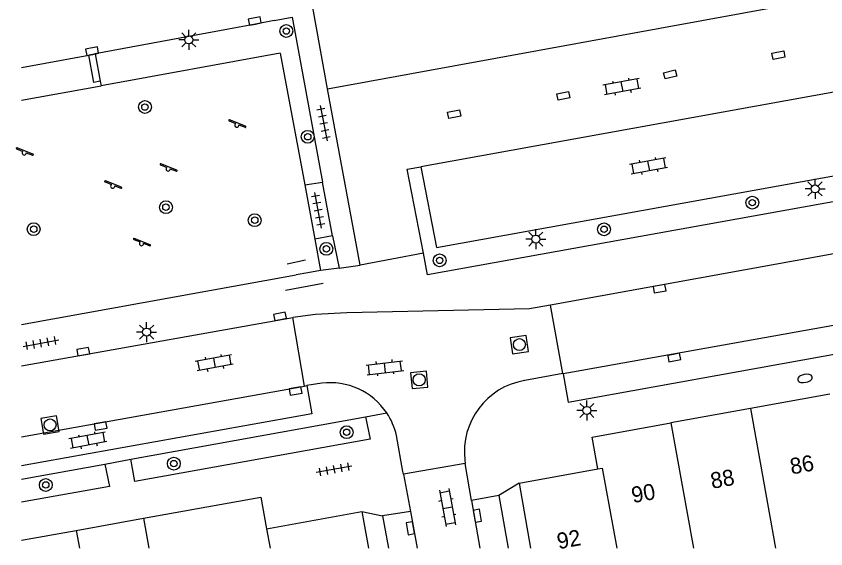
# Model space of a CAD drawing. Extents: x 132999 to 136000, y 398499 to 400501.
# Drawn here: x 132999.7 to 133050.2, y 398500 to 398533.2 of the extents above; entities that cross this region are included whole.
import ezdxf

# ---------------------------------------------------------------- set-up
doc = ezdxf.new("R2010")
doc.units = 0
for name, color, linetype in [('gg-afsc-hekwerk', 7, 'Continuous'), ('gg-anno-huisnummerreeks BGT', 7, 'Continuous'), ('gg-bbg-hoofdgebouw', 7, 'Continuous'), ('gg-bbg-tussenscheiding', 7, 'Continuous'), ('gg-knt-verharding', 7, 'Continuous'), ('gg-knt-verharding nz', 7, 'Continuous'), ('gt-grn-groengrens', 7, 'Continuous'), ('gt-grn-weggrens', 7, 'Continuous'), ('gt-symb-boom', 7, 'Continuous'), ('gt-symb-brandkraan', 7, 'Continuous'), ('gt-symb-klinker verharding', 7, 'Continuous'), ('gt-symb-kolk', 7, 'Continuous'), ('gt-symb-kolk center center', 7, 'Continuous'), ('gt-symb-lichtmast', 7, 'Continuous'), ('gt-symb-rioolschacht', 7, 'Continuous'), ('gt-symb-speelvoorziening', 7, 'Continuous'), ('gt-symb-tegel verharding', 7, 'Continuous')]:
    doc.layers.add(name, color=color, linetype=linetype)

# ---------------------------------------------------------------- blocks, each defined once
blk = doc.blocks.new('gt0-LMAST')
at = {"layer": 'gt-symb-lichtmast'}
for p, q in [((-0.005, 0.246), (-0.005, 0.621)), ((-0.182, 0.173), (-0.447, 0.438)), ((0.172, 0.173), (0.437, 0.438)), ((-0.255, -0.004), (-0.63, -0.004)), ((-0.182, -0.181), (-0.447, -0.446)), ((-0.005, -0.254), (-0.005, -0.629)), ((0.437, -0.446), (0.172, -0.181)), ((0.245, -0.004), (0.62, -0.004))]:
    blk.add_line(p, q, dxfattribs=at)
blk.add_circle((-0.005, -0.004), 0.25, dxfattribs=at)
blk = doc.blocks.new('gt0-KOLK')
at = {"layer": 'gt-symb-kolk'}
blk.add_lwpolyline([(0, 0), (0.375, 0), (0.375, 0.4), (-0.375, 0.4), (-0.375, 0), (0, 0)], dxfattribs=at)
blk = doc.blocks.new('gt0-BR')
at = {"layer": 'gt-symb-brandkraan'}
for centre, radius, start, end in [((-0.244, 0), 0.206, 107.5669, 252.4331), ((0.599, -2.664), 3, 106.892, 107.5669), ((0, -0.691), 0.938, 73.108, 106.892), ((-0.599, -2.664), 3, 72.4331, 73.108), ((0.244, 0), 0.206, 287.567, 72.4331), ((0.599, 2.664), 3, 252.4331, 253.108), ((0, 0.691), 0.938, 253.108, 286.8921), ((-0.599, 2.664), 3, 286.8921, 287.567)]:
    blk.add_arc(centre, radius, start, end, dxfattribs=at)
blk = doc.blocks.new('gt0-BOOM')
at = {"layer": 'gt-symb-boom'}
for radius in [0.4, 0.2]:
    blk.add_circle((0, 0), radius, dxfattribs=at)
blk = doc.blocks.new('gt0-KOLKCC')
at = {"layer": 'gt-symb-kolk center center'}
blk.add_lwpolyline([(-0.375, 0.2), (0.375, 0.2), (0.375, -0.2), (-0.375, -0.2)], close=True, dxfattribs=at)
blk = doc.blocks.new('gt0-RS')
at = {"layer": 'gt-symb-rioolschacht'}
blk.add_lwpolyline([(-0.5, -0.5), (0.5, -0.5), (0.5, 0.5), (-0.5, 0.5)], close=True, dxfattribs=at)
blk.add_circle((0, 0), 0.375, dxfattribs=at)
blk = doc.blocks.new('gt0-KL1')
at = {"layer": 'gt-symb-klinker verharding'}
for p, q in [((-1.15, 0.3), (1.15, 0.3)), ((-1, -0.3), (-1, 0.3)), ((-0.5, 0.3), (-0.5, 0.45)), ((0, -0.3), (0, 0.3)), ((0.5, 0.3), (0.5, 0.45)), ((1, -0.3), (1, 0.3)), ((-1.15, -0.3), (1.15, -0.3)), ((-0.5, -0.45), (-0.5, -0.3)), ((0.5, -0.45), (0.5, -0.3))]:
    blk.add_line(p, q, dxfattribs=at)
blk = doc.blocks.new('gt0-TEG1')
at = {"layer": 'gt-symb-tegel verharding'}
for p, q in [((-1.125, 0), (1.125, 0)), ((-0.9, -0.25), (-0.9, 0.25)), ((-0.45, -0.25), (-0.45, 0.25)), ((0, -0.25), (0, 0.25)), ((0.45, -0.25), (0.45, 0.25)), ((0.9, -0.25), (0.9, 0.25))]:
    blk.add_line(p, q, dxfattribs=at)
blk = doc.blocks.new('gt0-SV')
at = {"layer": 'gt-symb-speelvoorziening'}
for p, q in [((-0.477, 0.255), (-0.08, 0.096)), ((0.542, -0.076), (-0.449, 0.324)), ((0.125, 0.014), (0.515, -0.143))]:
    blk.add_line(p, q, dxfattribs=at)
for centre, radius, start, end in [((-0.466, 0.291), 0.0369, 63.6251, 252.6602), ((-0.002, -0.005), 0.128, 127.6866, 8.5986), ((0.531, -0.111), 0.0363, 243.5085, 72.5436)]:
    blk.add_arc(centre, radius, start, end, dxfattribs=at)

msp = doc.modelspace()

# ---------------------------------------------------------------- linework, layer by layer
at = {"layer": 'gg-afsc-hekwerk'}
for p, q in [((133016.136, 398530.865), (133004.965, 398528.833)), ((133016.136, 398530.865), (133017.666, 398522.639)), ((133000, 398527.93), (133004.965, 398528.833)), ((133017.666, 398522.639), (133018.295, 398519.259)), ((133018.295, 398519.259), (133018.658, 398517.304)), ((133017.716, 398517.946), (133016.577, 398517.707)), ((133018.658, 398517.304), (133017.871, 398517.155)), ((133000, 398513.932), (133017.13, 398517.026)), ((133016.475, 398516.076), (133018.81, 398516.515))]:
    msp.add_line(p, q, dxfattribs=at)
at = {"layer": 'gg-bbg-hoofdgebouw'}
for p, q in [((133050.425, 398509.586), (133045.469, 398508.692)), ((133045.469, 398508.692), (133040.511, 398507.797)), ((133035.6, 398506.911), (133040.511, 398507.797)), ((133035.96, 398504.941), (133035.6, 398506.911)), ((133031.04, 398504.051), (133035.96, 398504.941)), ((133031.04, 398504.051), (133031.755, 398500)), ((133007.607, 398501.858), (133014.94, 398503.181)), ((133014.94, 398503.181), (133015.29, 398501.201)), ((133015.29, 398501.201), (133021.24, 398502.271)), ((133021.24, 398502.271), (133021.644, 398500)), ((133003.416, 398501.102), (133007.607, 398501.858)), ((133000, 398500.486), (133003.416, 398501.102))]:
    msp.add_line(p, q, dxfattribs=at)
at = {"layer": 'gg-bbg-tussenscheiding'}
for p, q in [((133045.469, 398508.692), (133047.041, 398500)), ((133040.511, 398507.797), (133041.922, 398500)), ((133007.607, 398501.858), (133007.942, 398500)), ((133015.29, 398501.201), (133015.507, 398500)), ((133003.416, 398501.102), (133003.615, 398500))]:
    msp.add_line(p, q, dxfattribs=at)
msp.add_lwpolyline([(133035.96, 398504.941), (133036.23, 398504.99), (133037.131, 398500)], dxfattribs=at)
at = {"layer": 'gg-knt-verharding'}
for p, q in [((133019.089, 398528.632), (133018.176, 398533.706)), ((133000, 398529.973), (133004.21, 398530.741)), ((133004.598, 398530.813), (133004.915, 398529.107)), ((133021.126, 398517.634), (133019.089, 398528.632)), ((133017.666, 398522.639), (133018.767, 398522.818)), ((133060.629, 398520.144), (133033.006, 398515.149)), ((133019.393, 398519.466), (133018.295, 398519.259)), ((133019.393, 398519.466), (133019.817, 398517.448)), ((133025.068, 398518.379), (133021.126, 398517.634)), ((133019.817, 398517.448), (133018.658, 398517.304)), ((133017.871, 398517.155), (133017.13, 398517.026)), ((133033.776, 398510.88), (133033.006, 398515.149)), ((133000, 398511.357), (133016.923, 398514.371)), ((133017.653, 398510.101), (133016.923, 398514.371)), ((133033.776, 398510.88), (133031.388, 398510.444)), ((133033.781, 398510.854), (133033.776, 398510.88)), ((133033.781, 398510.854), (133034.105, 398509.086)), ((133018.726, 398510.281), (133017.797, 398510.127)), ((133017.653, 398510.101), (133017.797, 398510.127)), ((133006.829, 398505.541), (133021.463, 398508.187)), ((133023.794, 398504.78), (133023.394, 398507.01)), ((133000, 398504.29), (133005.205, 398505.228)), ((133027.68, 398505.263), (133023.826, 398504.604)), ((133027.661, 398505.477), (133027.68, 398505.263)), ((133028.066, 398502.963), (133027.68, 398505.263)), ((133023.826, 398504.604), (133023.794, 398504.78)), ((133023.826, 398504.604), (133024.272, 398502.267)), ((133029.779, 398503.281), (133028.066, 398502.963)), ((133029.779, 398503.281), (133030.368, 398500)), ((133024.272, 398502.267), (133022.524, 398501.999)), ((133022.524, 398501.999), (133022.885, 398500))]:
    msp.add_line(p, q, dxfattribs=at)
for points in [[(133015.759, 398532.9), (133016.884, 398533.106), (133018.767, 398522.818)], [(133015.759, 398532.9), (133014.589, 398532.669), (133004.598, 398530.813)], [(133004.598, 398530.813), (133004.444, 398530.784), (133004.21, 398530.741)], [(133004.915, 398529.107), (133004.521, 398529.034), (133004.21, 398530.741)], [(133024.915, 398523.777), (133025.895, 398518.732), (133055.73, 398524.126), (133054.834, 398529.179)], [(133025.068, 398518.379), (133024.068, 398523.63), (133024.915, 398523.777)], [(133056.865, 398522.713), (133025.318, 398517.043), (133025.068, 398518.379)], [(133034.105, 398509.086), (133081.827, 398517.71), (133103.475, 398521.582)], [(133033.006, 398515.149), (133031.689, 398514.911), (133020.291, 398514.669), (133018.333, 398514.563), (133016.923, 398514.371)], [(133017.797, 398510.127), (133018.114, 398508.363), (133000, 398505.121)], [(133021.463, 398508.187), (133021.744, 398506.785), (133007.079, 398504.139), (133006.829, 398505.541)], [(133005.205, 398505.228), (133005.491, 398503.837), (133000, 398502.851)]]:
    msp.add_lwpolyline(points, dxfattribs=at)
for centre, radius, start, end in [((133019.24, 398506.048), 4.264, 33.8811, 96.9204), ((133032.127, 398506.008), 4.498, 99.459, 186.7753), ((133019.232, 398506.045), 4.273, 13.0587, 33.8555)]:
    msp.add_arc(centre, radius, start, end, dxfattribs=at)
at = {"layer": 'gg-knt-verharding nz'}
for p, q in [((133019.089, 398528.632), (133053.768, 398534.978)), ((133054.834, 398529.179), (133024.915, 398523.777)), ((133000, 398506.929), (133017.653, 398510.101)), ((133028.066, 398502.963), (133028.594, 398500)), ((133024.272, 398502.267), (133024.68, 398500))]:
    msp.add_line(p, q, dxfattribs=at)
msp.add_lwpolyline([(133103.149, 398523.368), (133068.802, 398517.188), (133065.652, 398516.651), (133052.628, 398514.236), (133033.781, 398510.854)], dxfattribs=at)
at = {"layer": 'gt-grn-groengrens'}
msp.add_line((133004.915, 398529.107), (133004.965, 398528.833), dxfattribs=at)
at = {"layer": 'gt-grn-weggrens'}
for p, q in [((133019.393, 398519.466), (133018.767, 398522.818)), ((133019.817, 398517.448), (133021.126, 398517.634)), ((133021.463, 398508.187), (133022.78, 398508.425)), ((133005.205, 398505.228), (133006.829, 398505.541)), ((133031.04, 398504.051), (133029.779, 398503.281)), ((133021.24, 398502.271), (133022.524, 398501.999))]:
    msp.add_line(p, q, dxfattribs=at)

# ---------------------------------------------------------------- block references
at = {"layer": 'gt-symb-boom'}
for p in [(133016.518, 398532.239), (133007.7, 398527.498), (133017.856, 398525.645), (133045.586, 398521.539), (133009.01, 398521.254), (133014.55, 398520.445), (133000.764, 398519.884), (133036.34, 398519.878), (133019.02, 398518.656), (133026.085, 398517.936), (133020.284, 398507.221), (133009.504, 398505.264), (133001.516, 398503.933)]:
    msp.add_blockref('gt0-BOOM', p, dxfattribs=at)
at = {"layer": 'gt-symb-brandkraan', "rotation": 10.48938981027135}
msp.add_blockref('gt0-BR', (133048.873, 398510.577), dxfattribs=at)
at = {"layer": 'gt-symb-klinker verharding'}
for p, rotation in [((133037.45, 398528.767), -169.57734546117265), ((133039.113, 398523.826), -169.63367739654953), ((133012.027, 398511.545), -169.57734546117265), ((133022.67, 398511.24), 6.833672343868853), ((133004.137, 398506.717), -169.3979417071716), ((133026.571, 398502.521), -79.57734546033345)]:
    msp.add_blockref('gt0-KL1', p, dxfattribs=dict(at, rotation=rotation))
at = {"layer": 'gt-symb-kolk'}
for p, rotation in [((133014.589, 398532.669), 11.150087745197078), ((133004.444, 398530.784), 10.524977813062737), ((133039.772, 398516.37), -169.74640197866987), ((133016.161, 398514.252), 11.366137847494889), ((133003.89, 398512.049), 10.19720557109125), ((133040.68, 398512.076), -169.6900296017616), ((133017.059, 398509.994), -169.818582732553), ((133004.901, 398507.811), -170.09492079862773), ((133028.235, 398501.977), -80.27403432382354), ((133024.456, 398501.27), 100.14079314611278)]:
    msp.add_blockref('gt0-KOLK', p, dxfattribs=dict(at, rotation=rotation))
at = {"layer": 'gt-symb-kolk center center'}
for p, rotation in [((133047.219, 398530.741), -168.52151796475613), ((133040.464, 398529.531), -166.64465903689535), ((133033.803, 398528.203), -168.11724114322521), ((133026.989, 398527.056), -167.70114482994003)]:
    msp.add_blockref('gt0-KOLKCC', p, dxfattribs=dict(at, rotation=rotation))
at = {"layer": 'gt-symb-lichtmast'}
for p in [(133010.443, 398531.695), (133049.507, 398522.401), (133032.087, 398519.267), (133007.812, 398513.467), (133035.273, 398508.583)]:
    msp.add_blockref('gt0-LMAST', p, dxfattribs=at)
at = {"layer": 'gt-symb-rioolschacht'}
for p, rotation in [((133031.057, 398512.683), -171.72410717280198), ((133024.808, 398510.487), -174.14690869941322), ((133001.781, 398507.673), -170.15137762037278)]:
    msp.add_blockref('gt0-RS', p, dxfattribs=dict(at, rotation=rotation))
at = {"layer": 'gt-symb-speelvoorziening'}
for p in [(133013.43, 398526.378), (133000.174, 398524.639), (133009.146, 398523.639), (133005.69, 398522.575), (133007.482, 398518.988)]:
    msp.add_blockref('gt0-SV', p, dxfattribs=at)
at = {"layer": 'gt-symb-tegel verharding'}
for p, rotation in [((133018.848, 398526.494), -79.10581701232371), ((133018.512, 398521.058), 100.6020582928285), ((133001.212, 398512.776), 10.19720557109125), ((133019.495, 398504.907), -169.56697526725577)]:
    msp.add_blockref('gt0-TEG1', p, dxfattribs=dict(at, rotation=rotation))

# ---------------------------------------------------------------- texts
at = {"layer": 'gg-anno-huisnummerreeks BGT'}
for s, p in [('86', (133048.035, 398504.581)), ('88', (133043.078, 398503.687)), ('90', (133038.144, 398502.796)), ('92', (133033.498, 398499.922))]:
    msp.add_text(s, height=1, rotation=10.3, dxfattribs=at).set_placement(p)

doc.saveas('drawing.dxf')
